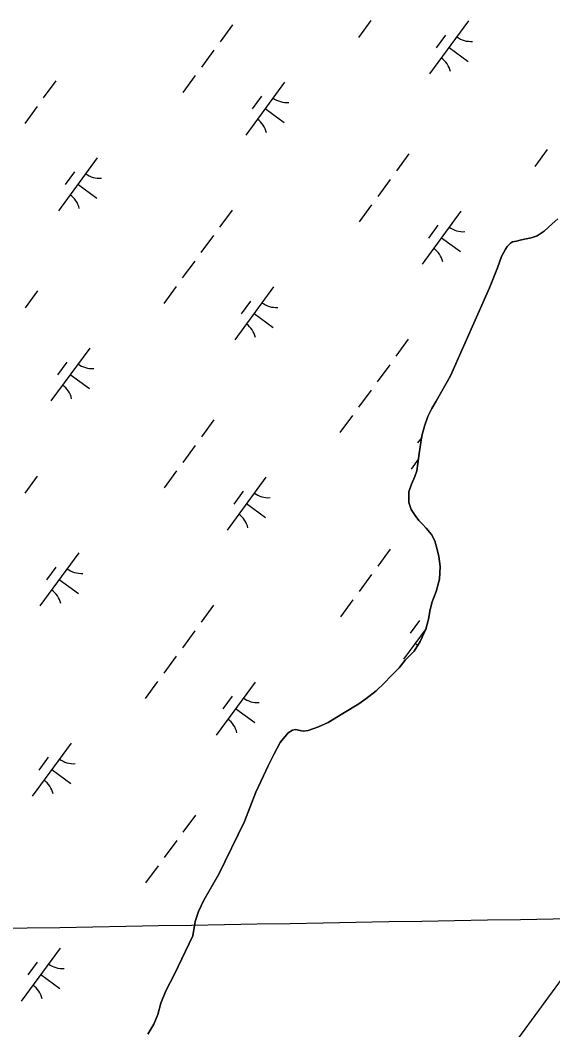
# Model space of a CAD drawing. Extents: x 3905714 to 3926767, y 183354 to 205755.
# Drawn here: x 3916807 to 3917212, y 187283 to 188052 of the extents above; entities that cross this region are included whole.
import ezdxf

# ---------------------------------------------------------------- set-up
doc = ezdxf.new("R2010")
doc.units = 0
for name, color, linetype in [('V-GRID-FRAM', 7, 'Continuous'), ('V-GRID-MAJR', 7, 'Continuous'), ('V-TOPO-SHOR', 7, 'Continuous'), ('V-WETL-SWMP', 7, 'Continuous')]:
    doc.layers.add(name, color=color, linetype=linetype)

msp = doc.modelspace()

# ---------------------------------------------------------------- linework, layer by layer
at = {"layer": 'V-GRID-FRAM'}
msp.add_lwpolyline([(3924287.85, 196971.08), (3915521.38, 185005.59), (3909313.29, 189695.82), (3918205.93, 201877.91), (3924287.85, 196971.08)], dxfattribs=at)
at = {"layer": 'V-GRID-MAJR'}
msp.add_spline([(3911382.55, 187266.99), (3914884.14, 187327.39), (3918088.41, 187383)], degree=3, dxfattribs=at)
at = {"layer": 'V-TOPO-SHOR'}
for points in [[(3917109.27, 187714.28), (3917110.23, 187721.78), (3917112.29, 187735.38), (3917114.22, 187742.6), (3917116.84, 187750.1), (3917119.75, 187756.21), (3917123.21, 187761.63), (3917134.01, 187780.94), (3917163.6, 187847.88), (3917169.68, 187863.15), (3917172.86, 187871.77), (3917175.77, 187877.46), (3917177.15, 187879.54), (3917179.65, 187882.05), (3917181.17, 187882.88), (3917184.36, 187883.58), (3917187.14, 187884.28), (3917190.33, 187884.98), (3917195.46, 187885.96), (3917199.9, 187887.49), (3917205.31, 187891.11), (3917211.4, 187896.67), (3917215.84, 187900.56)], [(3916903.58, 187279.98), (3916908.28, 187287.48), (3916911.19, 187294.98), (3916913.67, 187303.45), (3916917.26, 187312.89), (3916924.04, 187325.53), (3916937.88, 187354.84), (3916939.67, 187365.67), (3916942.29, 187373.44), (3916946.3, 187382.05), (3916957.65, 187401.64), (3916977.29, 187441.78), (3916985.86, 187464.14), (3916991.81, 187476.5), (3916995.13, 187484.14), (3916999.7, 187493.3), (3917004.26, 187501.91), (3917010.36, 187509.42), (3917013.69, 187511.23), (3917016.04, 187511.79), (3917022.01, 187510.69), (3917025.76, 187511.11), (3917033.67, 187513.9), (3917040.88, 187517.24), (3917051.97, 187524.06), (3917064.17, 187531.29), (3917069.58, 187535.19), (3917077.34, 187541.31), (3917083.44, 187547.01), (3917088.98, 187552.71), (3917095.08, 187558.68), (3917099.51, 187564.66), (3917106.44, 187571.47), (3917110.87, 187578.83), (3917115.29, 187588.14), (3917117.36, 187595.91), (3917118.46, 187603.27), (3917120.12, 187609.1), (3917123.16, 187616.88), (3917125.78, 187626.32), (3917126.18, 187635.9), (3917125.06, 187643.53), (3917123.8, 187648.94), (3917122.13, 187655.46), (3917119.48, 187660.17), (3917115.59, 187665.02), (3917112.67, 187668.21), (3917110.03, 187670.98), (3917107.25, 187674.59), (3917104.19, 187679.16), (3917102.23, 187684.57), (3917102.36, 187692.76), (3917104.44, 187698.45), (3917106.92, 187704.43), (3917108.3, 187708.59), (3917109.27, 187714.28)]]:
    msp.add_lwpolyline(points, dxfattribs=at)
at = {"layer": 'V-WETL-SWMP'}
for p, q in [((3917073.5, 188051.47), (3917064.04, 188038.57)), ((3917147.68, 188051.15), (3917118.13, 188010.81)), ((3916968.09, 188048.18), (3916958.63, 188035.28)), ((3917130.23, 188040.38), (3917123.14, 188030.7)), ((3916953.9, 188028.82), (3916944.45, 188015.92)), ((3917132.91, 188030.98), (3917147.43, 188020.34)), ((3916833.56, 188005.42), (3916824.1, 187992.52)), ((3916939.72, 188009.46), (3916930.26, 187996.56)), ((3917007.73, 188004.63), (3916978.18, 187964.3)), ((3916990.28, 187993.86), (3916983.18, 187984.18)), ((3916819.37, 187986.06), (3916809.92, 187973.16)), ((3916992.95, 187984.46), (3917007.47, 187973.83)), ((3917102.27, 187949.88), (3917092.81, 187936.97)), ((3917207.68, 187953.17), (3917198.22, 187940.26)), ((3916865.19, 187947.01), (3916835.64, 187906.68)), ((3916847.74, 187936.25), (3916840.64, 187926.57)), ((3916850.41, 187926.85), (3916864.93, 187916.21)), ((3917088.08, 187930.52), (3917078.63, 187917.61)), ((3917073.9, 187911.16), (3917064.44, 187898.25)), ((3916967.74, 187907.12), (3916958.28, 187894.21)), ((3917141.91, 187906.32), (3917112.36, 187865.99)), ((3917124.46, 187895.56), (3917117.36, 187885.88)), ((3917211.4, 187896.67), (3917205.31, 187891.11)), ((3917215.84, 187900.56), (3917211.4, 187896.67)), ((3916953.55, 187887.76), (3916944.1, 187874.85)), ((3917205.31, 187891.11), (3917199.9, 187887.49)), ((3917127.13, 187886.16), (3917141.65, 187875.52)), ((3917179.65, 187882.05), (3917177.15, 187879.54)), ((3917181.17, 187882.88), (3917179.65, 187882.05)), ((3917184.36, 187883.58), (3917181.17, 187882.88)), ((3917187.14, 187884.28), (3917184.36, 187883.58)), ((3917190.33, 187884.98), (3917187.14, 187884.28)), ((3917195.46, 187885.96), (3917190.33, 187884.98)), ((3917199.9, 187887.49), (3917195.46, 187885.96)), ((3917175.77, 187877.46), (3917172.86, 187871.77)), ((3917177.15, 187879.54), (3917175.77, 187877.46)), ((3916939.37, 187868.4), (3916929.91, 187855.49)), ((3917172.86, 187871.77), (3917169.68, 187863.16)), ((3917169.68, 187863.16), (3917163.6, 187847.88)), ((3916819.77, 187845.75), (3916810.32, 187832.84)), ((3916925.19, 187849.04), (3916915.73, 187836.13)), ((3916999.37, 187848.71), (3916969.82, 187808.38)), ((3917163.6, 187847.88), (3917134, 187780.94)), ((3916981.92, 187837.94), (3916974.82, 187828.26)), ((3916984.59, 187828.54), (3916999.11, 187817.9)), ((3917101.92, 187808.81), (3917092.46, 187795.9)), ((3916859.41, 187802.19), (3916829.86, 187761.86)), ((3916841.96, 187791.43), (3916834.87, 187781.75)), ((3917087.73, 187789.45), (3917078.28, 187776.54)), ((3916844.64, 187782.03), (3916859.16, 187771.39)), ((3917134, 187780.94), (3917123.21, 187761.63)), ((3917073.55, 187770.09), (3917064.09, 187757.18)), ((3917123.21, 187761.63), (3917119.75, 187756.21)), ((3917059.36, 187750.73), (3917049.91, 187737.82)), ((3917116.84, 187750.1), (3917114.22, 187742.6)), ((3917119.75, 187756.21), (3917116.84, 187750.1)), ((3916953.95, 187747.44), (3916944.5, 187734.53)), ((3917114.22, 187742.6), (3917112.29, 187735.38)), ((3917112.11, 187734.19), (3917109, 187729.96)), ((3917112.29, 187735.38), (3917110.23, 187721.78)), ((3916939.77, 187728.08), (3916930.31, 187715.17)), ((3917110.23, 187721.78), (3917109.27, 187714.28)), ((3917109.73, 187717.89), (3917104, 187710.07)), ((3917109.27, 187714.28), (3917108.3, 187708.59)), ((3916819.42, 187704.68), (3916809.97, 187691.77)), ((3916925.58, 187708.72), (3916916.13, 187695.81)), ((3916993.59, 187703.89), (3916964.04, 187663.55)), ((3917106.92, 187704.43), (3917104.43, 187698.45)), ((3917108.3, 187708.59), (3917106.92, 187704.43)), ((3917104.43, 187698.45), (3917102.36, 187692.76)), ((3916976.14, 187693.12), (3916969.05, 187683.44)), ((3917102.36, 187692.76), (3917102.24, 187684.57)), ((3916978.82, 187683.72), (3916993.34, 187673.08)), ((3917102.24, 187684.57), (3917104.19, 187679.16)), ((3917104.19, 187679.16), (3917107.25, 187674.59)), ((3917107.25, 187674.59), (3917110.03, 187670.98)), ((3917110.03, 187670.98), (3917112.67, 187668.21)), ((3917112.67, 187668.21), (3917115.59, 187665.02)), ((3917115.59, 187665.02), (3917119.48, 187660.17)), ((3917119.48, 187660.17), (3917122.13, 187655.46)), ((3917122.13, 187655.46), (3917123.8, 187648.94)), ((3916851.05, 187646.27), (3916821.5, 187605.94)), ((3917088.13, 187649.13), (3917078.68, 187636.23)), ((3917123.8, 187648.94), (3917125.06, 187643.53)), ((3917125.06, 187643.53), (3917126.18, 187635.9)), ((3916833.6, 187635.5), (3916826.51, 187625.82)), ((3917126.18, 187635.9), (3917125.78, 187626.32)), ((3917073.95, 187629.77), (3917064.49, 187616.87)), ((3917125.78, 187626.32), (3917123.16, 187616.88)), ((3916836.28, 187626.11), (3916850.8, 187615.47)), ((3917123.16, 187616.88), (3917120.12, 187609.1)), ((3916953.6, 187606.37), (3916944.15, 187593.47)), ((3917059.76, 187610.41), (3917050.31, 187597.51)), ((3917118.46, 187603.27), (3917117.36, 187595.91)), ((3917120.12, 187609.1), (3917118.46, 187603.27)), ((3917117.36, 187595.91), (3917115.29, 187588.14)), ((3917115.47, 187588.78), (3917098.22, 187565.25)), ((3917110.32, 187594.81), (3917103.23, 187585.13)), ((3917115.29, 187588.14), (3917110.87, 187578.83)), ((3916939.42, 187587.01), (3916929.96, 187574.11)), ((3917113, 187585.41), (3917113.74, 187584.87)), ((3917110.87, 187578.83), (3917106.44, 187571.47)), ((3916925.23, 187567.65), (3916915.78, 187554.75)), ((3917106.44, 187571.47), (3917099.51, 187564.66)), ((3917095.08, 187558.68), (3917088.98, 187552.71)), ((3917099.51, 187564.66), (3917095.08, 187558.68)), ((3917088.98, 187552.71), (3917083.44, 187547.01)), ((3916911.05, 187548.29), (3916901.59, 187535.39)), ((3916985.23, 187547.97), (3916955.68, 187507.63)), ((3917083.44, 187547.01), (3917077.34, 187541.31)), ((3916967.78, 187537.2), (3916960.69, 187527.52)), ((3917069.58, 187535.19), (3917064.17, 187531.29)), ((3917077.34, 187541.31), (3917069.58, 187535.19)), ((3916970.46, 187527.8), (3916984.98, 187517.16)), ((3917064.17, 187531.29), (3917051.97, 187524.06)), ((3917051.97, 187524.06), (3917040.88, 187517.24)), ((3917013.69, 187511.23), (3917010.36, 187509.42)), ((3917016.04, 187511.79), (3917013.69, 187511.23)), ((3917022.01, 187510.69), (3917016.04, 187511.79)), ((3917025.76, 187511.11), (3917022.01, 187510.69)), ((3917033.67, 187513.9), (3917025.76, 187511.11)), ((3917040.88, 187517.24), (3917033.67, 187513.9)), ((3917010.36, 187509.42), (3917004.26, 187501.91)), ((3916845.28, 187501.45), (3916815.73, 187461.12)), ((3917004.26, 187501.91), (3916999.7, 187493.3)), ((3916827.83, 187490.68), (3916820.73, 187481)), ((3916999.7, 187493.3), (3916995.13, 187484.14)), ((3916830.5, 187481.28), (3916845.02, 187470.65)), ((3916995.13, 187484.14), (3916991.81, 187476.5)), ((3916991.81, 187476.5), (3916985.86, 187464.14)), ((3916985.86, 187464.14), (3916977.29, 187441.78)), ((3916939.82, 187446.7), (3916930.36, 187433.79)), ((3916977.29, 187441.78), (3916957.65, 187401.64)), ((3916925.63, 187427.34), (3916916.18, 187414.43)), ((3916911.45, 187407.98), (3916901.99, 187395.07)), ((3916957.65, 187401.64), (3916946.3, 187382.05)), ((3916946.3, 187382.05), (3916942.29, 187373.44)), ((3916942.29, 187373.44), (3916939.66, 187365.67)), ((3916939.66, 187365.67), (3916937.88, 187354.84)), ((3916937.88, 187354.84), (3916924.04, 187325.53)), ((3916836.92, 187345.53), (3916807.37, 187305.2)), ((3916819.47, 187334.76), (3916812.37, 187325.08)), ((3916822.14, 187325.36), (3916836.66, 187314.72)), ((3916924.04, 187325.53), (3916917.26, 187312.89)), ((3916917.26, 187312.89), (3916913.67, 187303.45)), ((3916913.67, 187303.45), (3916911.19, 187294.98)), ((3916911.19, 187294.98), (3916908.28, 187287.48)), ((3916908.28, 187287.48), (3916903.58, 187279.98))]:
    msp.add_line(p, q, dxfattribs=at)
for centre, start, end in [((3917149.42, 188053.12), 232.99998, 274.54364), ((3917116.78, 188008.56), 12.99998, 54.54364), ((3917009.47, 188006.6), 232.99998, 274.54364), ((3916976.82, 187962.04), 12.99998, 54.54364), ((3916866.93, 187948.99), 232.99998, 274.54364), ((3916834.28, 187904.43), 12.99998, 54.54364), ((3917143.65, 187908.3), 232.99998, 274.54364), ((3917111, 187863.74), 12.99998, 54.54364), ((3917001.11, 187850.68), 232.99998, 274.54364), ((3916968.46, 187806.12), 12.99998, 54.54364), ((3916861.15, 187804.17), 232.99998, 274.54364), ((3916828.51, 187759.61), 12.99998, 54.54364), ((3916995.33, 187705.86), 232.99998, 274.54364), ((3916962.69, 187661.3), 12.99998, 54.54364), ((3916852.79, 187648.25), 232.99998, 274.54364), ((3916820.15, 187603.68), 12.99998, 54.54364), ((3917096.86, 187562.99), 46.40258, 54.54364), ((3916986.97, 187549.94), 232.99998, 274.54364), ((3916954.33, 187505.38), 12.99998, 54.54364), ((3916847.02, 187503.42), 232.99998, 274.54364), ((3916814.37, 187458.86), 12.99998, 54.54364), ((3916838.66, 187347.5), 232.99998, 274.54364), ((3916806.01, 187302.94), 12.99998, 54.54364)]:
    msp.add_arc(centre, 17.62, start, end, dxfattribs=at)

doc.saveas('drawing.dxf')
